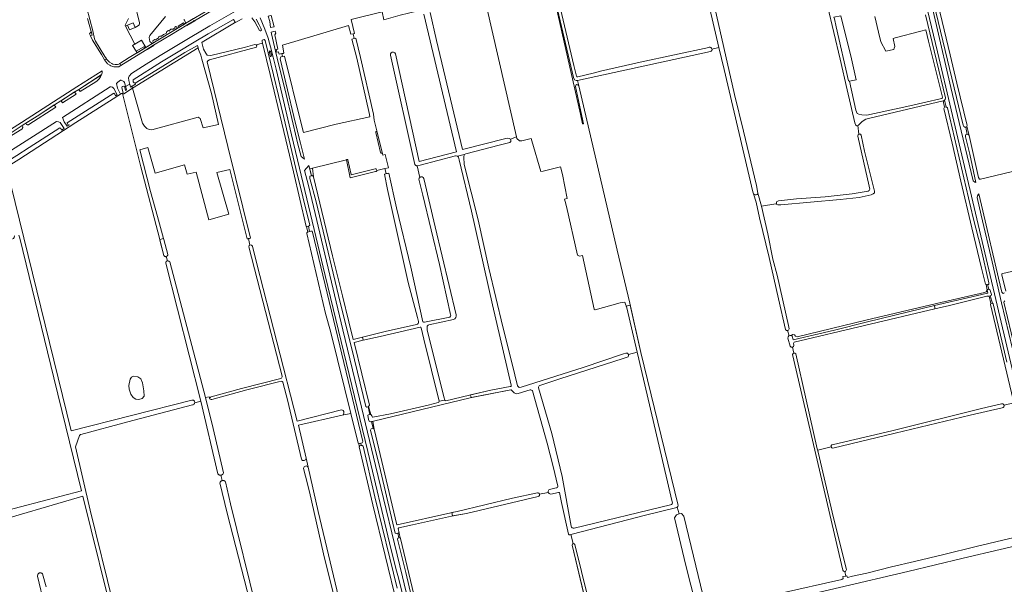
# Model space of a CAD drawing. Header units: metres. Extents: x 209813 to 223847, y 571801 to 587119.
# Tile 457 of 656: x 214120 to 214927, y 580149 to 580612. Entities that reach past the tile are written whole.
import ezdxf

# ---------------------------------------------------------------- set-up
doc = ezdxf.new("R2010")
doc.units = ezdxf.units.M
for name, color, linetype, lineweight in [('B-RO-GK-BESCHOEIING-G', 8, 'GK-BESCHOEIING', 0), ('B-RO-GR-BEPLANTING_CULTUUR_BOSPLANTSOEN-GV', 8, 'Continuous', 0), ('B-RO-GR-BEPLANTING_CULTUUR_HEESTERS-GV', 8, 'Continuous', 0), ('B-RO-GR-BOUWLAND-GV', 8, 'Continuous', 0), ('B-RO-GR-GRAS-GV', 8, 'Continuous', 0), ('B-RO-GR-GROENVOORZIENING-GV', 8, 'Continuous', 0), ('B-RO-OG-WATER_GREPPEL-GV', 8, 'Continuous', 0), ('B-RO-OG-WEG-GV', 8, 'Continuous', 0), ('B-RO-VH-VERHARDING_HALFVERHARDING-GV', 8, 'Continuous', 0), ('B-RO-VH-VERHARDING_TEGEL-GV', 8, 'Continuous', 0)]:
    doc.layers.add(name, color=color, linetype=linetype, lineweight=lineweight)
doc.linetypes.add('GK-BESCHOEIING', pattern='A,30,-5,[1,NLCS.shx,S=1,R=0,X=0,Y=0],-5', length=40)

msp = doc.modelspace()

# ---------------------------------------------------------------- linework, layer by layer
at = {"layer": 'B-RO-GK-BESCHOEIING-G', "flags": 128}
for points in [[(214307.194, 580432.535), (214307.492, 580432.61)], [(214307.492, 580432.61), (214308.254, 580432.801)]]:
    msp.add_lwpolyline(points, dxfattribs=at)
at = {"layer": 'B-RO-GR-BEPLANTING_CULTUUR_BOSPLANTSOEN-GV', "flags": 128}
msp.add_lwpolyline([(214209.044, 580612.84), (214206.365, 580607.604), (214206.822, 580606.693), (214208.457, 580607.513), (214213.137, 580609.446), (214214.681, 580605.707), (214217.462, 580607.157), (214218.008, 580607.83), (214218.218, 580608.439), (214218.292, 580608.913), (214218.257, 580609.376), (214214.016, 580626.264)], dxfattribs=at)
msp.add_lwpolyline([(214221.716, 580307.781), (214220.592, 580314.33), (214219.269, 580317.836), (214216.954, 580319.357), (214213.213, 580319.913), (214211.662, 580319.092), (214210.604, 580317.505), (214209.546, 580312.346), (214209.728, 580309.376), (214211.133, 580305.07), (214213.051, 580302.556), (214215.284, 580301.174), (214217.748, 580300.77), (214220.327, 580301.498), (214222.113, 580303.614)], close=True, dxfattribs=at)
at = {"layer": 'B-RO-GR-BEPLANTING_CULTUUR_HEESTERS-GV', "flags": 128}
for points in [[(214239.619, 580614.734), (214226.583, 580599.122), (214226.261, 580598.446), (214226.132, 580597.512), (214226.647, 580594.196), (214228.69, 580592.572), (214229.594, 580593.134), (214229.262, 580593.617), (214229.151, 580594.004), (214229.059, 580594.445), (214229.225, 580594.758), (214230.733, 580595.678), (214231.34, 580595.568), (214232.977, 580596.469), (214233.4, 580596.837), (214233.694, 580597.205), (214233.897, 580597.592), (214234.025, 580597.904), (214234.062, 580598.125), (214234.908, 580598.585)], [(214254.959, 580608.445), (214256.176, 580609.171), (214255.014, 580611.459), (214254.775, 580611.772), (214254.407, 580612.103)], [(214229.594, 580593.134), (214233.088, 580595.309), (214246.252, 580603.25), (214249.164, 580604.988), (214248.648, 580605.853), (214248.372, 580606.203), (214247.783, 580606.387), (214247.379, 580606.092), (214247.232, 580605.669), (214247.195, 580605.283), (214245.76, 580604.326), (214245.245, 580604.215), (214244.454, 580604.252), (214243.976, 580604.087), (214243.185, 580603.645), (214242.964, 580603.332), (214242.836, 580602.872), (214242.817, 580602.523), (214241.99, 580603.056), (214240.628, 580602.265), (214240.003, 580600.793), (214238.697, 580600.223), (214237.943, 580599.8), (214236.214, 580598.42), (214235.313, 580598.604), (214234.908, 580598.585)], [(214249.164, 580604.988), (214250.38, 580605.713)], [(214222.469, 580588.705), (214223.487, 580589.334), (214219.772, 580595.166), (214212.535, 580590.746), (214215.41, 580586.079)]]:
    msp.add_lwpolyline(points, dxfattribs=at)
for points in [[(214250.38, 580605.713), (214254.959, 580608.445), (214254.331, 580609.496), (214249.77, 580606.736)], [(214178.477, 580602.551), (214178.047, 580601.552), (214177.255, 580600.495), (214177.483, 580599.908), (214177.976, 580598.867), (214179.345, 580599.43)], [(214222.469, 580588.705), (214221.745, 580589.881), (214215.41, 580586.079), (214216.179, 580584.831)]]:
    msp.add_lwpolyline(points, close=True, dxfattribs=at)
at = {"layer": 'B-RO-GR-BOUWLAND-GV', "flags": 128}
for points in [[(214863.262, 580663.188), (214873.947, 580617.461), (214882.295, 580583.243), (214887.71, 580559.875), (214896.255, 580525.395), (214895.934, 580524.788), (214897.791, 580517.053), (214905.551, 580482.591), (214906.103, 580481.404), (214906.269, 580481.293), (214907.182, 580481.433), (214989.125, 580500.969), (215023.207, 580509.038), (215023.935, 580509.356), (215020.912, 580520.949), (215019.3, 580523.295), (215010.954, 580558.303)], [(215001.539, 580421.488), (214925.392, 580404.044), (214924.592, 580403.687), (214924.483, 580402.8), (214927.721, 580389.67)], [(214926.305, 580296.246), (214934.472, 580298.152), (214933.887, 580300.409), (214915.237, 580378.649), (214915.383, 580379.438), (214914.087, 580385.544), (214912.346, 580385.439), (214881.673, 580377.861), (214869.699, 580375.171), (214754.462, 580347.734), (214753.906, 580346.781), (214754.218, 580345.375)], [(214752.953, 580343.629), (214754.216, 580338.727)], [(214755.789, 580338.286), (214764.145, 580300.585), (214773.273, 580260.501)], [(214785.413, 580263.64), (214786.672, 580263.886), (214834.389, 580275.149), (214907.936, 580293.441), (214924.378, 580297.295)], [(214924.755, 580294.081), (214898.562, 580288.027), (214837.062, 580273.122), (214786.164, 580261.051)], [(214796.624, 580156.122), (214797.525, 580156.28), (214798.129, 580155.031), (214802.255, 580156.086), (214813.858, 580158.569), (214834.081, 580163.64), (214852.86, 580168.118), (214876.938, 580173.718), (214903.515, 580180.286), (214930.015, 580186.661), (214958.462, 580193.106), (214956.83, 580200.438), (214956.412, 580200.707), (214953.335, 580216.114), (214938.566, 580279.9), (214935.149, 580295.543), (214934.472, 580298.152)], [(214773.273, 580260.501), (214773.687, 580259.23), (214784.599, 580261.99)], [(214773.687, 580259.23), (214774.197, 580257.663), (214786.765, 580203.953), (214797.193, 580161.445)], [(214171.902, 580221.523), (214091.596, 580198.059), (214089.816, 580197.739)], [(214195.605, 579750.918), (214197.405, 579750.903), (214271.957, 579773.732), (214272.51, 579773.745), (214273.143, 579773.534), (214273.699, 579773.216), (214273.937, 579772.846), (214274.181, 579772.333), (214280.84, 579774.282), (214242.976, 579932.147), (214217.599, 580034.502), (214198.851, 580112.274), (214171.902, 580221.523)], [(214140.423, 580132.041), (214134.693, 580155.969), (214134.613, 580156.239), (214134.816, 580157.16), (214134.885, 580157.367), (214134.973, 580157.566), (214135.081, 580157.756), (214135.208, 580157.934), (214135.351, 580158.098), (214135.511, 580158.247), (214135.684, 580158.379), (214135.87, 580158.494), (214136.066, 580158.589), (214136.271, 580158.664), (214136.482, 580158.718), (214136.698, 580158.751), (214136.915, 580158.763), (214137.133, 580158.752), (214137.349, 580158.72), (214137.561, 580158.666), (214137.766, 580158.591), (214137.962, 580158.497), (214138.148, 580158.383), (214138.668, 580157.988), (214141.682, 580147.235)], [(214795.815, 580159.773), (214796.624, 580156.122)]]:
    msp.add_lwpolyline(points, dxfattribs=at)
at = {"layer": 'B-RO-GR-BOUWLAND-GV'}
for points in [[(214754.216, 580338.727, -0.2725171), (214755.789, 580338.286)], [(214924.378, 580297.295, -0.3869263), (214926.305, 580296.246)], [(214784.599, 580261.99, -0.392819), (214785.413, 580263.64)]]:
    msp.add_lwpolyline(points, format="xyb", dxfattribs=at)
at = {"layer": 'B-RO-GR-GRAS-GV', "flags": 128}
for points in [[(214523.449, 580735.243), (214523.103, 580733.209), (214523.508, 580731.529), (214525.122, 580727.203), (214529.12, 580709.807), (214532.015, 580697.434), (214533.649, 580692.835), (214535.77, 580688.357), (214543.294, 580678.344), (214546.274, 580672.447), (214548.761, 580666.011), (214553.435, 580649.378), (214579.508, 580534.707), (214581.17, 580526.568), (214581.966, 580526.76), (214575.321, 580557.319)], [(214692.848, 580589.303), (214675.952, 580660.94), (214614.512, 580646.681), (214612.675, 580646.823), (214610.889, 580647.524), (214608.158, 580649.125), (214607.085, 580651.24), (214595.893, 580701.601), (214558.68, 580693.54), (214546.848, 580691.449), (214547.572, 580687.353), (214573.946, 580574.557), (214576.137, 580565.764)], [(214806.594, 580525.279), (214805.554, 580525.136), (214804.84, 580525.533), (214804.205, 580527.438), (214797.934, 580554.426), (214792.182, 580579.648), (214781.704, 580623.384), (214775.947, 580647.929), (214769.756, 580673.965), (214764.994, 580693.491), (214764.279, 580697.618), (214764.755, 580698.571), (214765.609, 580698.953)], [(214576.977, 580562.159), (214575.744, 580562.263), (214574.563, 580562.823), (214573.614, 580564.62), (214545.055, 580686.764), (214544.273, 580689.321)], [(214456.317, 580617.915), (214461.587, 580594.881), (214482.881, 580505.558), (214518.331, 580514.684), (214519.951, 580514.883), (214520.976, 580514.651), (214522.042, 580514.159), (214526.91, 580516.032), (214497.516, 580644.592), (214496.309, 580645.17), (214496.211, 580646.928), (214496.27, 580647.436), (214496.133, 580647.944), (214495.879, 580648.14), (214495.508, 580648.14), (214492.948, 580647.436), (214492.616, 580648.882), (214492.069, 580648.98), (214488.767, 580647.984), (214488.611, 580648.081), (214488.376, 580648.843), (214487.888, 580648.824), (214487.478, 580650.484)], [(214687.959, 580627.684), (214705.487, 580550.756), (214712.896, 580520.527), (214723.545, 580476.077), (214724.626, 580469.807), (214727.727, 580459.069), (214739.318, 580461.039), (214739.873, 580461.179), (214739.953, 580462.29), (214740.338, 580463.068), (214741.668, 580463.53), (214756.472, 580465.197), (214779.729, 580466.785), (214801.994, 580469.206), (214815.051, 580471.587), (214815.964, 580471.984), (214816.36, 580473.055), (214815.924, 580475.556), (214806.637, 580516.632), (214806.835, 580517.783), (214807.47, 580518.18)], [(214452.263, 580620.62), (214431.601, 580615.589), (214418.457, 580611.957), (214416.882, 580618.428), (214391.488, 580612.114), (214394.338, 580600.653), (214393.186, 580600.44), (214394.143, 580596.59), (214395.278, 580596.869), (214399.234, 580580.962), (214409.726, 580534.551), (214410.522, 580529.691), (214412.95, 580519.863)], [(214427.756, 580583.943), (214447.304, 580495.814), (214477.936, 580503.761), (214451.087, 580616.432)], [(214393.186, 580600.44), (214391.219, 580600.077), (214389.447, 580607.202), (214335.268, 580591.003), (214336.396, 580584.923), (214335.906, 580584.412), (214334.652, 580584.166), (214335.2, 580581.924), (214336.862, 580582.231), (214350.262, 580527.923), (214352.438, 580519.615), (214379.199, 580526.46), (214406.838, 580532.431), (214406.539, 580534.262), (214396.073, 580580.554), (214392.204, 580596.113), (214394.143, 580596.59)], [(214799.709, 580561.499), (214804.935, 580537.818), (214805.993, 580535.239), (214807.382, 580534.445), (214809.896, 580533.916), (214813.864, 580533.717), (214846.625, 580540.784), (214862.341, 580544.459), (214874.007, 580547.04), (214875.318, 580547.509), (214875.725, 580547.762), (214875.908, 580548.63), (214864.59, 580594.378), (214862.267, 580603.564), (214858.116, 580602.509), (214837.28, 580597.019), (214835.428, 580596.49), (214836.751, 580590.14), (214836.354, 580588.619), (214836.156, 580587.428), (214829.475, 580586.105), (214825.506, 580593.844), (214823.522, 580601.848), (214820.483, 580614.608)], [(214355.035, 580442.543), (214354.713, 580442.502), (214344.266, 580487.235), (214325.345, 580567.014), (214318.997, 580592.822), (214313.756, 580591.444), (214314.299, 580590.563), (214313.989, 580589.456), (214275.626, 580579.005), (214274.208, 580578.148), (214273.645, 580577.391), (214290.514, 580508.2), (214309.122, 580433.044), (214307.492, 580432.61)], [(214212.468, 580555.829), (214220.52, 580527.202), (214222.171, 580524.856), (214224.101, 580522.808), (214226.085, 580521.989), (214228.218, 580521.739), (214266.336, 580532.085), (214267.882, 580531.027), (214270.396, 580523.346), (214282.934, 580526.172), (214277.094, 580551.423), (214269.199, 580579.577), (214268.462, 580582.852), (214266.472, 580587.604), (214266.152, 580588.834)], [(214685.904, 580585.851), (214576.977, 580562.159), (214577.914, 580557.925), (214609.443, 580423.084), (214619.878, 580379.639), (214628.893, 580339.374), (214659.449, 580214.056)], [(214595.704, 580569.944), (214628.328, 580577.264), (214684.649, 580589.287)], [(214747.297, 580358.237), (214741.634, 580383.266), (214733.933, 580417.102), (214726.125, 580449.512), (214723.279, 580462.381), (214721.091, 580469.405), (214720.444, 580470.881), (214697.107, 580571.248), (214692.848, 580589.303), (214687.103, 580587.948)], [(214445.597, 580492.276), (214445.372, 580492.289), (214445.15, 580492.324), (214444.933, 580492.383), (214444.723, 580492.463), (214444.522, 580492.565), (214444.333, 580492.687), (214444.157, 580492.827), (214443.997, 580492.985), (214443.854, 580493.159), (214443.671, 580493.436), (214423.823, 580582.922)], [(214577.236, 580565.031), (214589.809, 580568.28), (214595.704, 580569.944)], [(214212.018, 580557.427), (214210.888, 580556.747), (214210.225, 580559.128), (214206.831, 580557.346), (214207.637, 580554.453), (214206.711, 580554.008), (214205.773, 580557.371), (214204.85, 580557.522), (214203.9, 580557.176), (214203.734, 580556.164), (214204.838, 580552.16), (214203.427, 580551.502), (214204.093, 580551.615), (214204.836, 580551.502), (214205.342, 580551.153), (214212.468, 580555.829)], [(214203.427, 580551.502), (214196.716, 580547.089), (214165.919, 580527.615), (214119.458, 580497.506), (214109.338, 580491.136), (214162.274, 580275.237), (214261.153, 580300.347), (214261.55, 580300.365), (214261.813, 580300.33), (214262.147, 580300.241), (214262.38, 580300.145), (214262.72, 580299.902), (214263.143, 580299.521), (214263.355, 580299.077), (214263.461, 580298.675), (214263.455, 580298.184), (214268.51, 580299.379), (214239.676, 580412.597), (214239.707, 580412.993), (214239.83, 580413.377), (214240.037, 580413.758), (214240.386, 580414.107), (214240.767, 580414.282), (214241.136, 580414.365)], [(214240.061, 580417.878), (214239.862, 580417.822), (214239.529, 580417.806), (214239.164, 580417.886), (214238.83, 580417.997), (214238.544, 580418.203), (214238.306, 580418.473), (214238.096, 580418.8), (214234.759, 580431.968), (214219.297, 580491.54), (214209.861, 580529.7), (214204.563, 580550.382), (214204.519, 580550.875), (214205.342, 580551.153)], [(214876.606, 580545.441), (214847.427, 580538.691), (214816.312, 580531.309), (214813.137, 580530.515), (214810.041, 580528.531), (214807.247, 580525.451), (214806.594, 580525.279), (214807.47, 580518.18), (214808.026, 580518.26), (214808.661, 580518.101), (214809.177, 580517.466), (214812.114, 580504.329), (214820.359, 580471.375), (214820.227, 580470.185), (214819.234, 580469.192), (214817.581, 580468.465), (214807.595, 580466.288), (214792.217, 580464.702), (214743.428, 580460.363), (214740.984, 580460.385), (214740.349, 580460.544), (214739.873, 580461.179)], [(214877.052, 580539.268), (214877.644, 580540.335)], [(214910.45, 580388.392), (214911.72, 580389.027), (214912.509, 580390.236), (214911.571, 580395.038), (214911.098, 580395.262), (214907.927, 580408.359), (214900.006, 580441.436), (214891.014, 580479.587), (214883.771, 580510.801), (214877.052, 580539.268)], [(214412.973, 580519.77), (214417.6, 580501.034), (214419.336, 580501.463), (214422.013, 580490.628), (214419.219, 580489.938)], [(214522.042, 580514.159), (214522.347, 580513.28), (214522.347, 580512.222), (214521.553, 580511.428), (214512.756, 580509.179), (214485.438, 580502.035), (214484.023, 580501.644), (214483.76, 580499.395), (214484.057, 580493.238), (214495.482, 580447.982), (214504.385, 580408.439), (214515.736, 580360.438), (214523.378, 580330.02), (214527.755, 580311.992), (214529.165, 580310.73), (214530.945, 580310.805), (214581.468, 580327.126), (214614.631, 580338.255), (214616.634, 580338.848), (214617.821, 580338.626), (214618.638, 580337.736), (214625.725, 580339.634), (214617.359, 580375.789), (214615.827, 580380.602), (214611.962, 580379.917), (214591.43, 580374.202), (214590.484, 580374.779), (214580.952, 580418.757), (214578.624, 580418.334), (214576.917, 580419.154), (214567.988, 580458.974), (214566.929, 580463.009), (214566.466, 580463.869), (214566.268, 580464.993), (214568.517, 580465.523), (214564.747, 580485.234), (214563.093, 580491.518), (214548.872, 580487.814), (214547.019, 580487.615), (214539.479, 580512.619), (214538.883, 580514.669), (214531.409, 580512.619), (214529.557, 580512.817), (214527.374, 580514.537), (214526.91, 580516.032)], [(214225.124, 580507.312), (214218.556, 580505.421), (214227.277, 580471.15), (214232.827, 580450.604), (214237.811, 580432.716), (214238.142, 580431.805), (214241.304, 580419.686), (214241.323, 580419.457), (214241.275, 580419.092), (214241.148, 580418.791), (214240.957, 580418.505), (214240.751, 580418.251), (214240.402, 580418.029), (214240.061, 580417.878), (214241.136, 580414.365), (214241.64, 580414.377), (214242.1, 580414.234), (214242.577, 580413.965), (214242.926, 580413.469), (214272.15, 580302.416), (214275.313, 580303.111), (214275.69, 580301.199), (214276.065, 580301.263)], [(214308.699, 580427.302), (214307.492, 580432.61), (214306.91, 580432.45), (214306.346, 580432.389), (214292.052, 580489.363), (214281.48, 580486.653), (214291.261, 580452.613), (214274.949, 580448.088), (214264.575, 580487.057), (214257.198, 580485.384), (214255.066, 580492.975), (214230.995, 580486.213), (214225.124, 580507.312)], [(214411.528, 580487.472), (214390.814, 580482.455), (214387.871, 580497.1), (214359.918, 580490.24), (214360.638, 580483.272), (214376.356, 580418.552), (214384.401, 580385.599), (214389.612, 580364.515), (214393.177, 580349.929), (214400.776, 580351.814), (214419.279, 580356.615)], [(214477.646, 580500.4), (214476.973, 580500.308), (214447.975, 580492.785), (214445.597, 580492.276), (214447.684, 580482.735)], [(214359.918, 580490.24), (214357.77, 580489.713), (214359.132, 580484.17), (214359.813, 580484.338), (214360.638, 580483.272)], [(214446.663, 580364.685), (214446.006, 580367.844), (214438.333, 580396.684), (214421.268, 580472.751), (214418.734, 580485.502), (214420.235, 580485.853), (214419.219, 580489.938), (214412.588, 580488.299)], [(214420.235, 580485.853), (214422.508, 580486.274)], [(214422.508, 580486.274), (214428.726, 580457.702), (214440.439, 580409.342), (214450.321, 580364.484)], [(214451.135, 580481.967), (214460.426, 580442.192), (214477.492, 580370.225)], [(214727.727, 580459.069), (214732.809, 580436.494), (214737.016, 580415.856), (214740.508, 580402.6), (214749.874, 580361.325), (214750.351, 580358.627), (214749.874, 580357.674), (214748.997, 580357.352)], [(214384.284, 580287.818), (214391.275, 580289.366), (214386.333, 580309.338), (214380.444, 580333.695), (214374.563, 580356.761), (214370.617, 580371.135), (214355.139, 580436.673), (214355.144, 580437.442), (214355.914, 580437.924)], [(214355.914, 580437.924), (214356.104, 580437.98)], [(214115.642, 580434.889), (214115.729, 580434.49), (214115.48, 580433.482), (214115.015, 580432.756), (214113.564, 580432.171), (214072.098, 580422.564), (214066.376, 580421.426), (214045.451, 580416.561), (214046.463, 580412.754), (214042.52, 580411.706), (214053.248, 580363.979), (214088.961, 580212.406), (214091.219, 580210.149), (214103.786, 580208.429), (214170.785, 580226.073), (214147.972, 580318.628), (214120.058, 580433.06), (214119.302, 580435.498)], [(214335.083, 580319.907), (214307.73, 580425.886)], [(214869.351, 580377.7), (214908.195, 580386.745), (214912.904, 580387.928), (214913.01, 580388.287), (214912.509, 580390.236)], [(214912.509, 580390.236), (214913.107, 580390.884), (214913.761, 580391.055), (214912.877, 580394.965), (214912.045, 580394.814), (214911.571, 580395.038)], [(214910.45, 580388.392), (214871.08, 580379.582), (214813.057, 580365.77), (214756.78, 580352.197), (214755.589, 580352.594), (214754.637, 580353.705), (214753.367, 580354.023), (214752.055, 580353.11)], [(214753.08, 580351.975), (214753.651, 580349.623), (214787.433, 580357.495), (214814.457, 580364.488), (214869.351, 580377.7)], [(214448.122, 580359.958), (214415.309, 580352.435), (214401.453, 580349.339), (214393.946, 580347.515), (214406.612, 580296.075), (214405.838, 580294.982)], [(214419.279, 580356.615), (214445.136, 580362.325)], [(214463.639, 580299.296), (214451.148, 580350.288), (214448.991, 580359.595)], [(214453.741, 580360.137), (214453.926, 580357.877), (214467.57, 580303.021), (214468.17, 580300.339)], [(214750.314, 580353.041), (214748.997, 580357.352)], [(214618.638, 580337.736), (214618.809, 580336.739), (214618.452, 580335.826), (214617.698, 580335.35), (214614.364, 580334.398), (214562.577, 580317.722), (214546.122, 580312.354)], [(214654.628, 580216.856), (214626.128, 580338.452), (214625.725, 580339.634)], [(214794.165, 580160.878), (214753.106, 580337.69)], [(214276.851, 580303.036), (214301.86, 580309.808), (214333.931, 580317.872)], [(214334.492, 580315.925), (214331.933, 580315.354), (214309.391, 580309.56), (214306.063, 580308.738), (214277.35, 580300.883)], [(214350.83, 580251.939), (214339.474, 580300.511), (214335.859, 580313.886)], [(214522.404, 580308.792), (214488.967, 580302.114), (214409.772, 580282.982), (214409.296, 580282.881), (214410.51, 580276.497), (214429.022, 580198.145), (214429.147, 580198.025), (214473.112, 580207.916), (214478.447, 580209.06), (214523.711, 580219.861), (214544.188, 580224.444)], [(214469.205, 580299.748), (214488.381, 580304.298), (214506.094, 580308.34), (214521.902, 580311.378)], [(214272.15, 580302.416), (214278.518, 580277.093), (214286.924, 580240.647), (214286.731, 580240.172), (214286.618, 580239.957), (214286.484, 580239.755), (214286.331, 580239.566), (214286.16, 580239.394), (214285.973, 580239.24), (214285.771, 580239.104), (214285.557, 580238.99), (214285.333, 580238.897), (214285.101, 580238.827), (214284.862, 580238.78), (214285.92, 580234.36), (214286.165, 580234.412), (214286.415, 580234.438), (214286.666, 580234.438), (214286.915, 580234.414), (214287.161, 580234.364), (214287.401, 580234.29), (214287.632, 580234.191), (214287.852, 580234.07), (214288.058, 580233.927), (214288.249, 580233.765), (214288.595, 580233.402), (214292.769, 580215.307), (214313.733, 580130.132)], [(214560.807, 580229.683), (214557.071, 580245.95), (214552.092, 580265.022), (214540.131, 580307.822)], [(214263.455, 580298.184), (214263.355, 580297.574), (214263.037, 580297.108), (214262.614, 580296.685), (214262.17, 580296.431), (214261.728, 580296.348), (214208.701, 580282.469), (214170.166, 580272.235), (214169.928, 580272.135), (214169.751, 580272.041), (214169.483, 580271.855), (214169.238, 580271.629), (214169.094, 580271.462), (214168.919, 580271.189), (214165.898, 580261.916), (214177.843, 580210.153), (214196.717, 580133.65)], [(214284.862, 580238.78), (214284.621, 580238.756), (214284.378, 580238.757), (214284.137, 580238.782), (214283.899, 580238.831), (214283.667, 580238.902), (214283.443, 580238.997), (214283.23, 580239.113), (214283.029, 580239.249), (214282.843, 580239.405), (214282.377, 580239.88), (214268.51, 580299.379)], [(214407.614, 580288.538), (214408.016, 580288.357), (214408.63, 580287.461), (214409.056, 580286.375), (214409.309, 580286.281), (214423.802, 580289.103), (214454.546, 580296.27), (214462.752, 580298.217)], [(214384.284, 580287.818), (214348.358, 580279.864), (214354.578, 580252.666)], [(214397.698, 580264.942), (214397.291, 580265.056), (214391.275, 580289.366)], [(214409.296, 580282.881), (214408.351, 580282.679), (214409.682, 580277.01), (214410.51, 580276.497)], [(214450.583, 580047.947), (214449.658, 580048.515), (214409.352, 580214.494), (214398.161, 580261.879), (214398.324, 580262.193)], [(214356.269, 580245.274), (214354.578, 580252.666)], [(214389.434, 580092.144), (214368.862, 580174.431), (214357.416, 580225.271), (214354.079, 580238.043), (214352.595, 580244.391)], [(214356.269, 580245.274), (214364.55, 580209.061), (214385.664, 580120.796), (214401.754, 580058.655), (214402.219, 580056.773), (214406.91, 580038.482), (214408.581, 580036.843), (214411.434, 580036.82), (214451.306, 580044.53)], [(214315.616, 580107.956), (214289.886, 580207.664), (214284.084, 580232.557), (214284.378, 580233.161), (214284.511, 580233.374), (214284.664, 580233.573), (214284.836, 580233.755), (214285.026, 580233.919), (214285.231, 580234.063), (214285.45, 580234.185), (214285.681, 580234.285), (214285.92, 580234.36)], [(214544.812, 580221.249), (214486.14, 580207.37), (214473.761, 580205.282), (214441.924, 580198.22), (214430.696, 580195.535), (214430.116, 580195.116), (214431.739, 580187.334)], [(214545.879, 580223.162), (214553.062, 580224.67)], [(214561.502, 580224.708), (214555.058, 580223.262)], [(214658.31, 580212.422), (214632.655, 580205.969), (214572.575, 580190.484), (214571.626, 580190.199)], [(214574.191, 580195.336), (214653.152, 580214.456)], [(214660.223, 580207.01), (214658.638, 580212.539)], [(214595.425, 580085.806), (214596.62, 580086.131), (214596.983, 580085.968), (214597.221, 580085.632), (214599.402, 580078.405), (214600.528, 580078.465), (214606.792, 580079.926), (214607.097, 580079.033), (214612.064, 580080.663), (214612.032, 580081.83), (214678.524, 580097.164), (214681.926, 580098.046), (214682.35, 580099.179), (214665.822, 580164.801), (214656.381, 580203.949), (214657.938, 580206.415), (214660.223, 580207.01)], [(214660.223, 580207.01), (214662.104, 580207.5), (214663.972, 580205.069), (214683.59, 580123.79), (214689.327, 580125.215), (214688.775, 580127.297), (214691.15, 580128.729), (214694.299, 580129.602), (214742.498, 580141.719), (214793.422, 580153.411), (214794.68, 580153.996), (214794.377, 580155.729), (214796.624, 580156.122), (214795.815, 580159.773)], [(214430.666, 580192.391), (214430.382, 580191.363), (214429.849, 580191.229), (214430.739, 580187.509), (214431.428, 580187.684)], [(214573.37, 580182.677), (214571.626, 580190.199), (214571.057, 580190.027)], [(214431.428, 580187.684), (214432.05, 580186.984), (214458.282, 580076.952), (214463.556, 580054.548)], [(214596.773, 580079.332), (214595.039, 580085.386), (214595.425, 580085.806), (214572.542, 580181.515)], [(214574.659, 580182.045), (214596.807, 580092.362)], [(214961.289, 580187.059), (214953.472, 580184.997), (214892.747, 580170.861), (214847.644, 580159.868), (214735.604, 580133.558), (214692.255, 580122.802), (214690.303, 580123.417), (214689.387, 580124.987), (214689.327, 580125.215)]]:
    msp.add_lwpolyline(points, dxfattribs=at)
for points in [[(214799.709, 580561.499), (214805.133, 580562.623), (214801.495, 580579.821), (214792.565, 580615.077), (214786.998, 580614.032), (214787.412, 580612.765), (214788.918, 580606.194), (214798.91, 580561.932)], [(214265.674, 580590.859), (214255.229, 580585.017), (214235.02, 580572.525), (214219.653, 580562.965), (214214.544, 580559.95), (214214.987, 580559.215), (214212.018, 580557.427), (214212.468, 580555.829), (214266.152, 580588.834)], [(214876.606, 580545.441), (214877.644, 580540.335), (214878.951, 580540.486), (214877.601, 580546.124), (214876.982, 580545.517)], [(214896.245, 580517.994), (214896.954, 580518.125), (214897.791, 580517.053), (214895.934, 580524.788), (214895.613, 580524.182), (214894.999, 580524.049)], [(214355.035, 580442.543), (214356.104, 580437.98), (214357.567, 580438.409), (214356.486, 580442.893), (214355.44, 580442.595)], [(214916.816, 580379.805), (214915.059, 580385.776), (214914.087, 580385.544), (214915.383, 580379.438)], [(214215.284, 580301.174), (214213.051, 580302.556), (214211.133, 580305.07), (214209.728, 580309.376), (214209.546, 580312.346), (214210.604, 580317.505), (214211.662, 580319.092), (214213.213, 580319.913), (214216.954, 580319.357), (214219.269, 580317.836), (214220.592, 580314.33), (214221.716, 580307.781), (214222.113, 580303.614), (214220.327, 580301.498), (214217.748, 580300.77)], [(214407.614, 580288.538), (214405.838, 580294.982), (214405.426, 580294.84), (214406.971, 580288.441)], [(214397.698, 580264.942), (214398.324, 580262.193), (214398.596, 580262.718), (214399.87, 580262.989), (214399.398, 580264.945), (214398.452, 580264.73)]]:
    msp.add_lwpolyline(points, close=True, dxfattribs=at)
at = {"layer": 'B-RO-GR-GRAS-GV'}
for points in [[(214423.823, 580582.922, -1.0001238), (214427.756, 580583.943)], [(214575.321, 580557.319, -0.9179224), (214577.914, 580557.925)], [(214576.137, 580565.764, 0.4045799), (214577.236, 580565.031)], [(214479.476, 580499.474, 0.2970984), (214477.575, 580500.389)], [(214447.052, 580481.378, -0.1825328), (214447.684, 580482.735)], [(214472.332, 580368.319, 0.3153737), (214473.076, 580369.925)], [(214445.136, 580362.325, 0.4105809), (214446.663, 580364.685)], [(214455.303, 580361.928, 0.3290749), (214453.741, 580360.137)], [(214752.953, 580343.629, -0.3672137), (214751.127, 580344.618)], [(214333.931, 580317.872, 0.255017), (214335.083, 580319.907)], [(214523.019, 580308.56, 0.2288187), (214522.404, 580308.792)], [(214462.752, 580298.217, 0.1223995), (214463.639, 580299.296)], [(214468.17, 580300.339, 0.1050057), (214469.205, 580299.748)], [(214354.578, 580252.666, -0.8563674), (214350.83, 580251.939)], [(214352.595, 580244.391, -0.7891363), (214356.269, 580245.274)], [(214544.188, 580224.444, -0.3661691), (214545.879, 580223.162)], [(214562.31, 580224.454, 0.3562465), (214561.502, 580224.708)], [(214571.753, 580196.922, 0.4312324), (214574.191, 580195.336)], [(214571.057, 580190.027, -0.3621318), (214569.478, 580190.523)], [(214572.542, 580181.515, -0.3656501), (214573.37, 580182.677)], [(214795.815, 580159.773, -0.3627193), (214794.165, 580160.878)]]:
    msp.add_lwpolyline(points, format="xyb", dxfattribs=at)
for centre, radius, start, end in [((214685.31, 580587.582), 1.83, 288.933066, 104.095814), ((214751.253, 580351.354), 1.93, 65.44354, 189.076072), ((214276.96, 580301.927), 1.114, 95.606046, 292.208476), ((214657.964, 580213.91), 1.528, 283.08681, 6.692989)]:
    msp.add_arc(centre, radius, start, end, dxfattribs=at)
at = {"layer": 'B-RO-GR-GROENVOORZIENING-GV', "flags": 128}
for points in [[(214302.359, 580612.794), (214296.368, 580609.358), (214296.071, 580609.322), (214269.619, 580593.494), (214269.167, 580593.182), (214270.721, 580587.801), (214272.44, 580584.57), (214273.642, 580582.998), (214276.576, 580582.525), (214305.014, 580589.574), (214312.606, 580591.675), (214313.756, 580591.444)], [(214313.705, 580612.362), (214316.319, 580607.75), (214317.58, 580605.086), (214318.171, 580603.508), (214317.381, 580602.85), (214316.941, 580602.809), (214316.608, 580603.012), (214312.558, 580610.142), (214310.283, 580613.377)], [(214325.53, 580585.991), (214325.686, 580585.316), (214326.609, 580585.553), (214323.683, 580596.953), (214320.809, 580604.307), (214316.919, 580613.539)], [(214313.756, 580591.444), (214318.997, 580592.822), (214318.662, 580594.186), (214318.752, 580595.336), (214320.375, 580595.622), (214321.022, 580594.804), (214323.48, 580584.839), (214324.704, 580585.106), (214324.557, 580585.781)]]:
    msp.add_lwpolyline(points, dxfattribs=at)
at = {"layer": 'B-RO-GR-GROENVOORZIENING-GV'}
msp.add_lwpolyline([(214324.557, 580585.781, -0.9815664), (214325.53, 580585.991)], format="xyb", dxfattribs=at)
at = {"layer": 'B-RO-OG-WATER_GREPPEL-GV'}
for points in [[(214412.95, 580519.863, 0.9851221), (214411.69, 580519.472)], [(214415.482, 580503.05, 0.6711804), (214417.028, 580503.349)], [(214388.834, 580497.268, 0.6853336), (214387.871, 580497.1)], [(214411.528, 580487.472, 1.0470645), (214411.293, 580489.81)], [(214391.67, 580484.954, -0.2481687), (214391.473, 580485.078)], [(214451.135, 580481.967, 0.5404512), (214447.684, 580482.735)], [(214310.691, 580426.535, 0.7809189), (214307.732, 580425.925)], [(214475.507, 580366.389, 0.3916425), (214477.492, 580370.225)], [(214448.122, 580359.958, -0.3571918), (214448.991, 580359.595)], [(214451.609, 580364.148, -0.3127069), (214450.321, 580364.484)], [(214747.297, 580358.237, 0.427053), (214748.997, 580357.352)], [(214753.08, 580351.975, 0.2063255), (214752.055, 580353.11)], [(214752.953, 580343.629, 0.3859009), (214754.218, 580345.375)], [(214754.216, 580338.727, 0.2508754), (214753.106, 580337.69)], [(214334.492, 580315.925, -0.2970238), (214335.859, 580313.886)], [(214522.511, 580312.446, -0.6272228), (214521.902, 580311.378)], [(214545.072, 580310.302, -0.3632254), (214546.122, 580312.354)], [(214524.207, 580307.118, 0.2988051), (214528.333, 580305.671)], [(214538.19, 580308.588, -0.3214527), (214540.131, 580307.822)], [(214924.755, 580294.081, 0.5177467), (214926.305, 580296.246)], [(214384.284, 580287.818, 0.7324265), (214383.674, 580292.413)], [(214784.599, 580261.99, 0.3886493), (214786.164, 580261.051)], [(214560.807, 580229.683, -0.4548043), (214559.502, 580228.325)], [(214544.812, 580221.249, 0.3819612), (214545.879, 580223.162)], [(214554.088, 580227.175, 0.7841682), (214554.998, 580223.26)], [(214654.628, 580216.856, -0.4122501), (214653.152, 580214.456)], [(214574.659, 580182.045, 0.368524), (214573.37, 580182.677)], [(214795.815, 580159.773, 0.4078716), (214797.193, 580161.445)]]:
    msp.add_lwpolyline(points, format="xyb", dxfattribs=at)
at = {"layer": 'B-RO-OG-WATER_GREPPEL-GV', "flags": 128}
for points in [[(214411.69, 580519.472), (214415.482, 580503.05)], [(214417.028, 580503.349), (214412.973, 580519.77)], [(214387.871, 580497.1), (214390.814, 580482.455), (214411.528, 580487.472)], [(214391.473, 580485.078), (214388.834, 580497.268)], [(214527.755, 580311.992), (214523.378, 580330.02), (214515.736, 580360.438), (214504.385, 580408.439), (214495.482, 580447.982), (214484.057, 580493.238), (214483.76, 580499.395), (214484.023, 580501.644), (214478.671, 580500.209)], [(214479.476, 580499.474), (214480.005, 580497.225), (214490.192, 580455.156), (214507.39, 580378.427), (214522.511, 580312.446)], [(214411.241, 580489.8), (214399.159, 580486.717), (214391.67, 580484.954)], [(214450.321, 580364.484), (214440.439, 580409.342), (214428.726, 580457.702), (214422.508, 580486.274), (214418.734, 580485.502), (214421.268, 580472.751), (214438.333, 580396.684), (214446.006, 580367.844), (214446.663, 580364.685)], [(214447.052, 580481.378), (214450.205, 580468.251), (214463.923, 580411.398), (214472.968, 580370.463), (214473.076, 580369.925)], [(214724.626, 580469.807), (214724.541, 580469.342), (214724.118, 580468.855), (214723.271, 580468.559), (214722.361, 580468.495), (214721.705, 580468.643), (214721.091, 580469.405), (214723.279, 580462.381), (214726.125, 580449.512), (214733.933, 580417.102), (214741.634, 580383.266), (214747.297, 580358.237)], [(214748.997, 580357.352), (214749.874, 580357.674), (214750.351, 580358.627), (214749.874, 580361.325), (214740.508, 580402.6), (214737.016, 580415.856), (214732.809, 580436.494), (214727.727, 580459.069), (214724.626, 580469.807)], [(214383.674, 580292.413), (214347.31, 580283.026), (214313.972, 580412.924), (214310.691, 580426.535)], [(214659.449, 580214.056), (214628.893, 580339.374), (214620.216, 580378.128), (214616.888, 580377.268), (214617.359, 580375.789), (214625.725, 580339.634), (214626.128, 580338.452), (214654.628, 580216.856)], [(214869.61, 580375.816), (214869.351, 580377.7), (214814.457, 580364.488), (214787.433, 580357.495), (214753.651, 580349.623), (214753.08, 580351.975)], [(214754.218, 580345.375), (214753.906, 580346.781), (214754.462, 580347.734), (214869.699, 580375.171), (214869.61, 580375.816)], [(214472.332, 580368.319), (214451.609, 580364.148)], [(214455.303, 580361.928), (214475.507, 580366.389)], [(214445.136, 580362.325), (214419.279, 580356.615), (214400.776, 580351.814), (214401.453, 580349.339), (214415.309, 580352.435), (214448.122, 580359.958)], [(214448.991, 580359.595), (214451.148, 580350.288), (214463.639, 580299.296), (214468.17, 580300.339), (214467.57, 580303.021), (214453.926, 580357.877), (214453.741, 580360.137)], [(214749.336, 580351.122), (214751.127, 580344.618)], [(214546.122, 580312.354), (214562.577, 580317.722), (214614.364, 580334.398), (214617.698, 580335.35), (214618.452, 580335.826), (214618.809, 580336.739), (214618.638, 580337.736), (214617.821, 580338.626), (214616.634, 580338.848), (214614.631, 580338.255), (214581.468, 580327.126), (214530.945, 580310.805), (214529.165, 580310.73), (214527.755, 580311.992)], [(214797.193, 580161.445), (214786.765, 580203.953), (214774.197, 580257.663), (214773.273, 580260.501), (214764.145, 580300.585), (214755.789, 580338.286)], [(214333.931, 580317.872), (214301.86, 580309.808)], [(214301.86, 580309.808), (214276.851, 580303.036)], [(214521.902, 580311.378), (214506.094, 580308.34), (214489.29, 580304.506), (214489.941, 580302.309), (214522.404, 580308.792)], [(214571.753, 580196.922), (214564.351, 580237.637), (214555.832, 580273.066), (214545.072, 580310.302)], [(214523.019, 580308.56), (214524.207, 580307.118)], [(214528.333, 580305.671), (214538.19, 580308.588)], [(214352.595, 580244.391), (214354.079, 580238.043), (214357.416, 580225.271), (214368.862, 580174.431), (214389.434, 580092.144), (214398.773, 580060.007), (214355.396, 580048.57), (214356.367, 580044.954), (214399.87, 580056.234), (214402.219, 580056.773), (214401.754, 580058.655), (214385.664, 580120.796), (214364.55, 580209.061), (214356.269, 580245.274)], [(214313.733, 580130.132), (214292.769, 580215.307), (214288.595, 580233.402), (214288.249, 580233.765), (214288.058, 580233.927), (214287.852, 580234.07), (214287.632, 580234.191), (214287.401, 580234.29), (214287.161, 580234.364), (214286.915, 580234.414), (214286.666, 580234.438), (214286.415, 580234.438), (214286.165, 580234.412), (214285.92, 580234.36), (214285.681, 580234.285), (214285.45, 580234.185), (214285.231, 580234.063), (214285.026, 580233.919), (214284.836, 580233.755), (214284.664, 580233.573), (214284.511, 580233.374), (214284.378, 580233.161), (214284.084, 580232.557), (214289.886, 580207.664), (214315.616, 580107.956)], [(214559.502, 580228.325), (214554.088, 580227.175)], [(214544.188, 580224.444), (214523.711, 580219.861), (214478.447, 580209.06), (214473.961, 580208.098), (214474.568, 580205.418), (214486.14, 580207.37), (214544.812, 580221.249)], [(214562.31, 580224.454), (214563.872, 580216.411), (214569.478, 580190.523)], [(214571.057, 580190.027), (214572.575, 580190.484), (214632.655, 580205.969), (214658.31, 580212.422)], [(214572.542, 580181.515), (214593.963, 580091.921)], [(214141.682, 580147.235), (214138.668, 580157.988), (214138.148, 580158.383), (214137.962, 580158.497), (214137.766, 580158.591), (214137.561, 580158.666), (214137.349, 580158.72), (214137.133, 580158.752), (214136.915, 580158.763), (214136.698, 580158.751), (214136.482, 580158.718), (214136.271, 580158.664), (214136.066, 580158.589), (214135.87, 580158.494), (214135.684, 580158.379), (214135.511, 580158.247), (214135.351, 580158.098), (214135.208, 580157.934), (214135.081, 580157.756), (214134.973, 580157.566), (214134.885, 580157.367), (214134.816, 580157.16), (214134.613, 580156.239), (214134.693, 580155.969), (214140.423, 580132.041)]]:
    msp.add_lwpolyline(points, dxfattribs=at)
for points in [[(214792.217, 580464.702), (214807.595, 580466.288), (214817.581, 580468.465), (214819.234, 580469.192), (214820.227, 580470.185), (214820.359, 580471.375), (214812.114, 580504.329), (214809.177, 580517.466), (214808.661, 580518.101), (214808.026, 580518.26), (214807.47, 580518.18), (214806.835, 580517.783), (214806.637, 580516.632), (214815.924, 580475.556), (214816.36, 580473.055), (214815.964, 580471.984), (214815.051, 580471.587), (214801.994, 580469.206), (214779.729, 580466.785), (214756.472, 580465.197), (214741.668, 580463.53), (214740.338, 580463.068), (214739.953, 580462.29), (214739.873, 580461.179), (214740.349, 580460.544), (214740.984, 580460.385), (214743.428, 580460.363)], [(214234.924, 580431.262), (214238.096, 580418.8), (214238.306, 580418.473), (214238.544, 580418.203), (214238.83, 580417.997), (214239.164, 580417.886), (214239.529, 580417.806), (214239.862, 580417.822), (214240.061, 580417.878), (214240.402, 580418.029), (214240.751, 580418.251), (214240.957, 580418.505), (214241.148, 580418.791), (214241.275, 580419.092), (214241.323, 580419.457), (214241.304, 580419.686), (214238.142, 580431.805), (214237.811, 580432.716), (214234.759, 580431.968)], [(214239.676, 580412.597), (214268.51, 580299.379), (214282.377, 580239.88), (214282.843, 580239.405), (214283.029, 580239.249), (214283.23, 580239.113), (214283.443, 580238.997), (214283.667, 580238.902), (214283.899, 580238.831), (214284.137, 580238.782), (214284.378, 580238.757), (214284.621, 580238.756), (214284.862, 580238.78), (214285.101, 580238.827), (214285.333, 580238.897), (214285.557, 580238.99), (214285.771, 580239.104), (214285.973, 580239.24), (214286.16, 580239.394), (214286.331, 580239.566), (214286.484, 580239.755), (214286.618, 580239.957), (214286.731, 580240.172), (214286.924, 580240.647), (214278.518, 580277.093), (214272.15, 580302.416), (214242.926, 580413.469), (214242.577, 580413.965), (214242.1, 580414.234), (214241.64, 580414.377), (214241.136, 580414.365), (214240.767, 580414.282), (214240.386, 580414.107), (214240.037, 580413.758), (214239.83, 580413.377), (214239.707, 580412.993)]]:
    msp.add_lwpolyline(points, close=True, dxfattribs=at)
at = {"layer": 'B-RO-OG-WEG-GV', "flags": 128}
for points in [[(214860.974, 580665.954), (214861.37, 580666.055), (214861.186, 580666.867), (214859.829, 580666.389), (214858.914, 580665.683), (214858.38, 580664.787), (214858.075, 580663.508), (214857.953, 580662.674), (214859.04, 580657.947), (214862.965, 580641.399), (214871.019, 580607.172), (214882.874, 580556.503), (214889.611, 580527.818), (214900.944, 580479.887), (214902.461, 580478.834), (214903.196, 580478.635), (214898.225, 580501.693), (214894.731, 580516.13), (214894.77, 580517.722), (214896.245, 580517.994), (214894.999, 580524.049)], [(214894.999, 580524.049), (214894.301, 580523.897), (214893.465, 580524.472), (214892.798, 580525.566), (214859.636, 580663.978)], [(214938.691, 580301.665), (214912.708, 580411.738), (214882.962, 580538.178), (214871.834, 580585.648), (214862.111, 580626.706)], [(214296.77, 580618.905), (214275.843, 580606.909), (214259.728, 580597.511), (214247.296, 580590.09), (214235.152, 580582.715), (214223.691, 580575.638), (214211.55, 580567.993), (214209.676, 580565.822), (214209.246, 580564.401), (214209.399, 580562.096), (214210.888, 580556.747), (214214.987, 580559.215), (214214.544, 580559.95), (214213.731, 580560.37), (214213.099, 580560.963), (214212.954, 580561.949), (214213.082, 580562.627), (214236.211, 580577.419), (214249.754, 580585.583), (214263.007, 580593.52), (214274.404, 580600.307), (214295.203, 580612.129), (214296.523, 580609.902), (214296.071, 580609.322), (214296.368, 580609.358), (214302.359, 580612.794)], [(214862.114, 580615.838), (214870.953, 580578.553), (214878.389, 580548.083), (214878.216, 580546.727), (214877.601, 580546.124), (214879.056, 580540.498), (214880.061, 580539.87), (214901.148, 580449.755), (214907.555, 580424.218), (214913.939, 580396.428), (214913.895, 580395.149), (214912.877, 580394.965), (214913.814, 580391.069), (214914.759, 580390.971), (214915.979, 580386.89), (214915.769, 580385.946), (214915.059, 580385.776), (214916.865, 580379.818), (214917.461, 580379.297), (214928.701, 580331.46)], [(214325.473, 580581.583), (214324.704, 580585.106), (214323.48, 580584.839), (214336.519, 580531.975), (214346.172, 580489.941), (214357.769, 580443.636), (214357.1, 580443.068), (214356.486, 580442.893), (214357.567, 580438.409), (214358.61, 580438.714), (214359.583, 580438.676), (214359.87, 580437.803), (214401.037, 580266.26), (214400.528, 580265.202), (214399.398, 580264.945), (214399.87, 580262.989), (214400.6, 580263.144), (214401.489, 580262.629), (214410.961, 580221.157), (214429.177, 580146.311)], [(214456.083, 580046.41), (214455.945, 580047.722), (214450.906, 580068.657), (214438.253, 580122.198), (214430.253, 580154.679), (214428.049, 580162.286), (214423.011, 580183.35), (214405.215, 580258.236), (214370.149, 580402.329), (214347.679, 580497.175), (214342.789, 580517.601), (214330.04, 580571.341), (214326.609, 580585.553), (214325.686, 580585.316), (214326.503, 580581.793)], [(214329.695, 580586.26), (214332.415, 580574.718), (214337.125, 580555.283), (214344.069, 580526.49), (214348, 580510.012), (214350.51, 580499.997), (214353.389, 580497.812), (214349.951, 580510.928), (214346.05, 580526.934), (214338.04, 580560.199), (214334.711, 580574.16), (214333.51, 580580.029), (214333.848, 580581.675), (214335.2, 580581.924), (214334.652, 580584.166), (214332.684, 580583.781), (214332.252, 580584.179), (214331.925, 580585.724), (214330.622, 580585.38), (214330.327, 580586.458)], [(214448.231, 580107.414), (214436.231, 580159.085), (214429.617, 580186.396), (214429.776, 580187.265), (214430.739, 580187.509), (214429.849, 580191.229), (214428.799, 580190.964), (214427.717, 580191.37), (214415.686, 580242.527), (214407.529, 580275.549), (214407.836, 580276.726), (214409.682, 580277.01), (214408.351, 580282.679), (214407.276, 580282.45), (214406.308, 580283.101), (214405.675, 580284.367), (214405.118, 580288.045), (214405.78, 580288.261), (214406.971, 580288.441), (214405.426, 580294.84), (214404.435, 580294.497), (214403.516, 580295.033), (214392.052, 580342.314), (214382.523, 580380.372), (214362.897, 580462.625), (214357.715, 580481.985), (214357.65, 580482.818), (214357.7, 580483.816), (214359.132, 580484.17), (214356.965, 580492.427), (214353.434, 580488.39), (214356.554, 580476.014), (214384.736, 580357.751), (214398.265, 580301.472), (214411.529, 580246.764), (214433.633, 580155.356), (214454.342, 580068.516)], [(214926.714, 580388.092), (214925.554, 580387.77), (214924.592, 580388.603), (214921.911, 580400.116), (214909.019, 580455.437), (214905.574, 580469.398), (214905.314, 580469.138), (214904.539, 580467.671), (214904.192, 580466.402), (214907.466, 580451.892), (214916.54, 580413.587), (214924.355, 580379.998), (214939.25, 580317.205)], [(214950.255, 580279.916), (214926.277, 580380.578), (214926.451, 580381.222), (214926.856, 580381.718)]]:
    msp.add_lwpolyline(points, dxfattribs=at)
for points in [[(214325.629, 580615.365), (214323.566, 580614.888), (214324.984, 580610.608), (214325.626, 580605.491), (214328.379, 580606.193), (214326.017, 580615.455)], [(214331.453, 580587.96), (214328.986, 580599.635), (214329.749, 580600.819), (214329.326, 580602.477), (214326.133, 580601.663), (214326.283, 580600.53), (214329.695, 580586.26), (214330.327, 580586.458), (214330.031, 580587.536)], [(214168.381, 580554.904), (214169.575, 580553.067), (214182.397, 580561.196), (214183.474, 580561.921), (214184.29, 580562.651), (214185.14, 580563.556), (214186.224, 580565.206), (214186.695, 580566.223), (214186.865, 580566.722)], [(214205.974, 580560.423), (214205.392, 580561.308), (214204.377, 580561.977), (214203.197, 580562.453), (214202.722, 580562.302), (214200.411, 580560.793), (214200.017, 580560.333), (214199.351, 580559.752), (214200.288, 580555.927), (214202.749, 580551.073), (214203.427, 580551.502), (214204.838, 580552.16), (214203.734, 580556.164), (214203.9, 580557.176), (214204.85, 580557.522), (214205.773, 580557.371), (214206.711, 580554.008), (214207.637, 580554.453)], [(214153.94, 580545.605), (214155.145, 580543.766), (214166.249, 580550.886), (214165.052, 580552.803)], [(214200.017, 580550.447), (214197.246, 580555.665), (214196.069, 580556.799), (214194.882, 580557.09), (214194.24, 580556.971), (214155.069, 580531.76), (214156.542, 580528.242), (214159.01, 580524.649), (214160.784, 580525.846), (214159.778, 580525.483), (214158.94, 580527.424), (214197.132, 580551.757), (214197.939, 580551.059), (214198.605, 580549.539)], [(214125.007, 580527.079), (214125.711, 580525.976), (214125.826, 580526.139), (214126.053, 580526.005), (214126.3, 580525.912), (214126.558, 580525.861), (214126.822, 580525.855), (214127.21, 580525.93), (214127.566, 580526.1), (214149.594, 580540.213), (214149.627, 580540.328), (214148.424, 580542.102), (214134.357, 580533.038)], [(214106.053, 580489.8), (214105.042, 580492.185), (214105.855, 580493.286), (214117.628, 580500.708), (214127.946, 580507.271), (214152.799, 580523.514), (214153.882, 580522.833), (214154.278, 580521.458), (214156.453, 580522.925), (214153.169, 580527.707), (214151.952, 580528.373), (214150.188, 580528.646), (214103.26, 580498.713), (214102.963, 580494.472), (214105.256, 580489.284)], [(214122.732, 580524.139), (214122.11, 580525.256), (214112.23, 580518.869), (214113.396, 580517.04), (214121.823, 580522.418), (214122.072, 580522.662), (214122.179, 580522.8), (214122.274, 580522.946), (214122.423, 580523.262), (214122.513, 580523.598), (214122.535, 580523.772), (214122.533, 580524.12)]]:
    msp.add_lwpolyline(points, close=True, dxfattribs=at)
at = {"layer": 'B-RO-VH-VERHARDING_HALFVERHARDING-GV', "flags": 128}
for points in [[(214214.016, 580626.264), (214218.257, 580609.376), (214218.292, 580608.913), (214218.218, 580608.439), (214218.008, 580607.83), (214217.462, 580607.157), (214214.681, 580605.707), (214210.001, 580603.774), (214208.457, 580607.513), (214206.822, 580606.693), (214214.284, 580591.828), (214219.772, 580595.166), (214223.487, 580589.334), (214228.69, 580592.572), (214226.647, 580594.196), (214226.132, 580597.512), (214226.261, 580598.446), (214226.583, 580599.122), (214239.619, 580614.734)], [(214254.407, 580612.103), (214254.775, 580611.772), (214255.014, 580611.459), (214256.176, 580609.171), (214262.501, 580612.848)]]:
    msp.add_lwpolyline(points, dxfattribs=at)
at = {"layer": 'B-RO-VH-VERHARDING_TEGEL-GV', "flags": 128}
for points in [[(214191.058, 580580.025), (214189.891, 580581.76), (214182.056, 580594.332), (214181.266, 580596.424), (214179.833, 580602.927), (214174.928, 580621.35), (214171.026, 580637.562)], [(214276.667, 580621.083), (214256.176, 580609.171), (214246.252, 580603.25), (214233.088, 580595.309), (214223.487, 580589.334), (214209.802, 580580.902), (214202.026, 580576.002)], [(214262.752, 580611.13), (214262.989, 580611.202), (214263.206, 580611.176), (214281.388, 580621.602)], [(214175.547, 580613.062), (214179.345, 580599.43), (214177.976, 580598.867), (214179.78, 580595.221), (214186.964, 580583.457), (214189.633, 580579.208)], [(214229.577, 580590.998), (214229.769, 580591.074), (214244.309, 580599.905), (214256.892, 580607.435), (214256.931, 580607.636), (214257.076, 580607.832)], [(214202.99, 580574.456), (214212.248, 580580.227), (214224.21, 580587.695), (214224.163, 580587.829), (214224.336, 580587.93)], [(214112.23, 580518.869), (214122.11, 580525.256), (214134.357, 580533.038), (214148.591, 580542.212), (214153.772, 580545.496), (214165.22, 580552.912), (214168.381, 580554.904), (214187.121, 580566.886), (214187.275, 580567.36), (214187.503, 580568.82), (214187.52, 580570.149), (214166.993, 580556.942), (214147.846, 580544.686), (214121.413, 580527.705), (214106.493, 580518.211), (214097.708, 580512.551), (214057.55, 580486.826), (214059.033, 580486.262), (214060.801, 580485.952), (214107.018, 580515.538)]]:
    msp.add_lwpolyline(points, dxfattribs=at)
for points in [[(214263.418, 580611.049), (214263.251, 580610.978), (214263.07, 580610.969), (214262.897, 580611.021), (214262.752, 580611.13), (214257.076, 580607.832), (214257.132, 580607.667), (214257.129, 580607.492), (214257.065, 580607.329), (214256.95, 580607.198)], [(214229.577, 580590.998), (214224.396, 580587.814), (214224.383, 580587.558), (214229.827, 580590.875), (214229.672, 580590.897)], [(214202.026, 580576.002), (214201.851, 580575.808), (214201.162, 580575.448), (214200.271, 580575.293), (214198.29, 580575.29), (214196.478, 580575.589), (214195.44, 580576.008), (214193.524, 580577.261), (214192.595, 580578.173), (214191.278, 580579.699), (214191.058, 580580.025), (214189.633, 580579.208), (214192.072, 580575.779), (214193.776, 580574.718), (214194.824, 580574.199), (214196.05, 580573.715), (214197.19, 580573.448), (214198.472, 580573.307), (214199.74, 580573.267), (214201.67, 580573.371), (214201.562, 580573.539), (214202.99, 580574.456)]]:
    msp.add_lwpolyline(points, close=True, dxfattribs=at)

doc.saveas('drawing.dxf')
